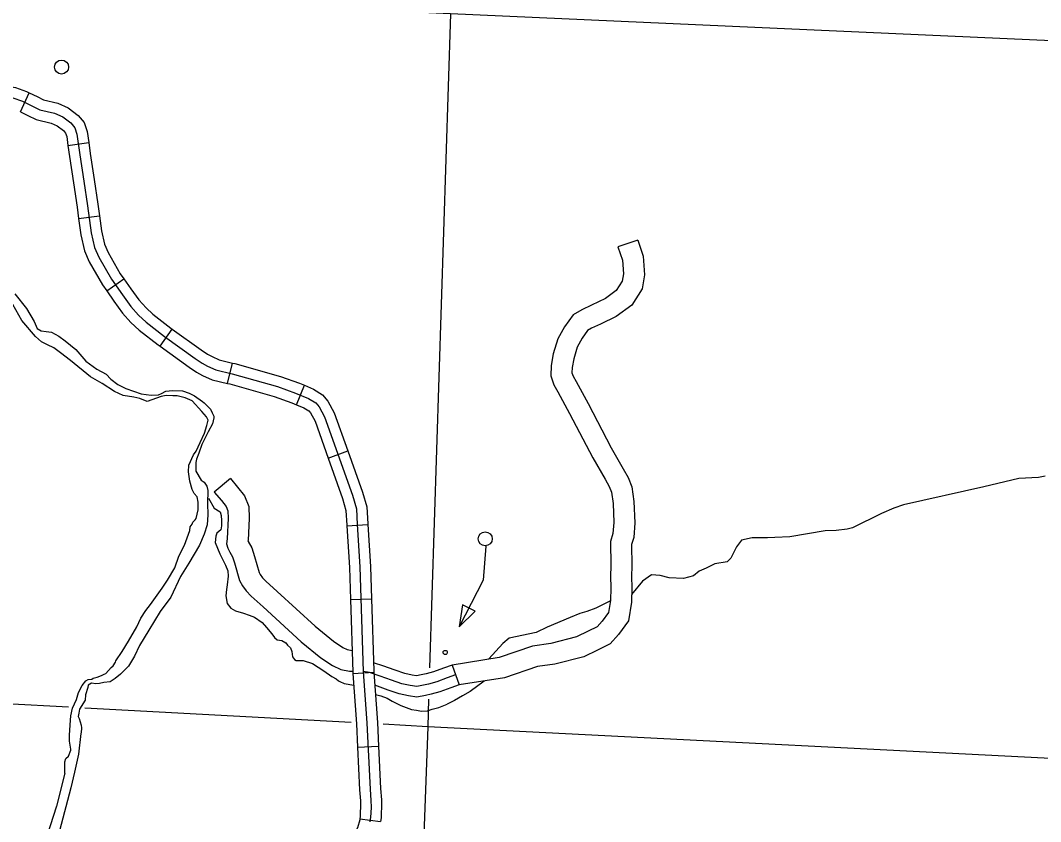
# Model space of a CAD drawing. Extents: x 653372 to 905732, y 627442 to 787275.
# Drawn here: x 889295 to 896560, y 696705 to 702409 of the extents above; entities that cross this region are included whole.
import ezdxf

# ---------------------------------------------------------------- set-up
doc = ezdxf.new("R2010")
doc.units = 0
for name, color, linetype in [('Level 32', 7, 'Continuous'), ('Level 35', 7, 'Continuous'), ('Level 4', 7, 'Continuous'), ('Level 45', 7, 'Continuous'), ('Level 46', 7, 'Continuous'), ('Level 5', 7, 'Continuous'), ('Level 56', 7, 'Continuous')]:
    doc.layers.add(name, color=color, linetype=linetype)

msp = doc.modelspace()

# ---------------------------------------------------------------- linework, layer by layer
at = {"layer": 'Level 32'}
for p, q in [((889295, 701756.8), (889358, 701892.3)), ((889633.8, 701518.5), (889781.8, 701538.9)), ((889709.9, 700998.7), (889858, 701018.4)), ((889910.2, 700482.8), (890032.5, 700568.4)), ((890289.6, 700089.4), (890376.8, 700210.7)), ((890769.7, 699824.5), (890804.8, 699969.6)), ((891260.7, 699672.8), (891317.6, 699810.9)), ((891486.4, 699293.4), (891627.1, 699343.6)), ((891619.8, 698810), (891768.9, 698819.4)), ((891645.8, 698287.3), (891795.1, 698292.1)), ((891663.3, 697759), (891812.3, 697769.5)), ((891696.4, 697236.1), (891845.6, 697243.2)), ((891711.9, 696724), (891860.1, 696705.4))]:
    msp.add_line(p, q, dxfattribs=at)
for points in [[(888856.5, 702076.3), (888887.1, 702067.2), (888997.5, 702024.6), (889040.9, 702001.9), (889103.7, 701971.1), (889147.8, 701954.5), (889186.3, 701941.7), (889259.6, 701930.2), (889338.1, 701901.5), (889358, 701892.3)], [(889240.8, 701857.6), (889309.4, 701832.5), (889381.7, 701798.9), (889433.3, 701772.7), (889537.4, 701748.1), (889596, 701722.4), (889654.1, 701678.4), (889682.4, 701643.7), (889698, 701599.6), (889718.5, 701451.4), (889746.1, 701264.5), (889773.3, 701089), (889798.9, 700896.5), (889823.6, 700792.5)], [(889358, 701892.3), (889414.3, 701866.1), (889459.1, 701843.4), (889561.2, 701819.2), (889634.1, 701787.3), (889706.4, 701732.6), (889748.5, 701680.8), (889771, 701617.3), (889781.8, 701538.9)], [(889295, 701756.8), (889349.1, 701731.7), (889407.5, 701702.1), (889513.7, 701677), (889558, 701657.6), (889601.9, 701624.3), (889616.3, 701606.6), (889625.1, 701581.8), (889633.8, 701518.5)], [(889781.8, 701538.9), (889792.4, 701462), (889819.9, 701275.7), (889847.2, 701099.6), (889858, 701018.4)], [(889633.8, 701518.5), (889644.6, 701440.9), (889672.2, 701253.4), (889699.4, 701078.3), (889709.9, 700998.7)], [(889709.9, 700998.7), (889725.3, 700882.9), (889752.4, 700769.2), (889785.4, 700690.6), (889880.4, 700525.3), (889910.2, 700482.8)], [(889858, 701018.4), (889872.4, 700910.1), (889894.8, 700815.7), (889919.5, 700757), (890006.6, 700605.5), (890032.5, 700568.4)], [(889823.6, 700792.5), (889852.5, 700723.8), (889943.5, 700565.4), (890021.2, 700454.4), (890080.5, 700372.5), (890136.2, 700311.3), (890189.8, 700259.8), (890321, 700158.9), (890539.9, 700001.4), (890588.3, 699969.2), (890626.3, 699948.1), (890685.6, 699921.7), (890804.2, 699892.9), (891125.3, 699801.9), (891255, 699755.9), (891347.1, 699718), (891397.9, 699686.1), (891422.9, 699656.7), (891461.5, 699585.6), (891660.2, 699028.5), (891687.5, 698932.5), (891694, 698819.6), (891713, 698518.4), (891737.1, 697773.6), (891763.1, 697405.9), (891785.4, 696936.5), (891791.1, 696855.9), (891792, 696808.4), (891789.7, 696767.7), (891788.8, 696736.8), (891784.5, 696702.7)], [(890032.5, 700568.4), (890082, 700497.7), (890138.5, 700419.6), (890189.7, 700363.4), (890238.5, 700316.5), (890365.5, 700218.8), (890376.8, 700210.7)], [(889910.2, 700482.8), (889960.4, 700411.1), (890022.5, 700325.3), (890082.6, 700259.1), (890141, 700203.1), (890276.4, 700099), (890289.6, 700089.4)], [(890376.8, 700210.7), (890582.5, 700062.8), (890627.3, 700033), (890659.7, 700014.9), (890709.8, 699992.6), (890804.8, 699969.6)], [(890289.6, 700089.4), (890497.4, 699940), (890549.4, 699905.4), (890592.8, 699881.2), (890661.5, 699850.7), (890769.7, 699824.5)], [(890804.8, 699969.6), (890823.2, 699965.1), (891148, 699873.1), (891281.7, 699825.7), (891317.6, 699810.9)], [(890769.7, 699824.5), (890785.3, 699820.7), (891102.6, 699730.7), (891228.2, 699686.1), (891260.7, 699672.8)], [(891317.6, 699810.9), (891381.4, 699784.6), (891447.4, 699743.2), (891484.8, 699699.1), (891529.9, 699616.1), (891627.1, 699343.6)], [(891260.7, 699672.8), (891312.8, 699651.3), (891348.4, 699629), (891361, 699614.2), (891393.1, 699555), (891486.4, 699293.4)], [(891486.4, 699293.4), (891589, 699005.7), (891613.4, 698920), (891619.5, 698815.1), (891619.8, 698810)], [(891627.1, 699343.6), (891731.3, 699051.3), (891761.6, 698945), (891768.6, 698824.1), (891768.9, 698819.4)], [(891619.8, 698810), (891638.4, 698514.8), (891645.8, 698287.3)], [(891768.9, 698819.4), (891787.6, 698521.9), (891795.1, 698292.1)], [(891645.8, 698287.3), (891662.5, 697769.8), (891663.3, 697759)], [(891795.1, 698292.1), (891811.7, 697777.5), (891812.3, 697769.5)], [(891663.3, 697759), (891688.6, 697401.5), (891696.4, 697236.1)], [(891812.3, 697769.5), (891837.7, 697410.3), (891845.6, 697243.2)], [(891696.4, 697236.1), (891710.9, 696932.1), (891716.5, 696852.6), (891717.3, 696809.9), (891715.1, 696770.8), (891714.3, 696742.6), (891711.9, 696724)], [(891845.6, 697243.2), (891860, 696940.9), (891865.8, 696859.2), (891866.7, 696807), (891864.3, 696764.5), (891863.4, 696731.1), (891860.1, 696705.4)], [(891711.9, 696724), (891711.2, 696717.9), (891694.8, 696661.4), (891679.7, 696629.4), (891652.2, 696557.2), (891639.3, 696506.9), (891611.7, 696451), (891594.5, 696429.1), (891505.2, 696350.7), (891481.2, 696330.5)]]:
    msp.add_lwpolyline(points, dxfattribs=at)
at = {"layer": 'Level 35'}
for points in [[(889255.8, 700463), (889339.2, 700358.8), (889391.9, 700264.7), (889415.2, 700214.7), (889442.4, 700198.5), (889479.3, 700194.3), (889516.2, 700190.2), (889567.7, 700160.9), (889614.5, 700126.5), (889689.9, 700065.8), (889761.5, 699983.5), (889840, 699925.7), (889906.8, 699889.9), (889939.7, 699855), (889987.9, 699816.6), (890045.6, 699787.2), (890155.5, 699750.1), (890226.2, 699741.9), (890278.6, 699743.4), (890300.5, 699752.1), (890331.8, 699769.7), (890378.2, 699774.5), (890449, 699772.5), (890497.9, 699755.6), (890534.3, 699736.1), (890591.7, 699695), (890603.7, 699685.4), (890648.7, 699640.9), (890660.3, 699615.9), (890671.9, 699590.9), (890671.6, 699578.5), (890664.2, 699535.6), (890631.8, 699481), (890586, 699389.7), (890565.7, 699328.6), (890549.1, 699285.9), (890545.3, 699261.4), (890544.8, 699242.9), (890544.2, 699224.4), (890543.5, 699199.7), (890581.8, 699136.9), (890602.9, 699120.9), (890623.7, 699092.5), (890629, 699061.5), (890626.3, 698970), (890630.2, 698889.7), (890625.1, 698818.9), (890604.6, 698751.6), (890571.5, 698672.3), (890493.9, 698546.1), (890435.6, 698449), (890366.7, 698303), (890289.7, 698200.3), (890208.8, 698066.9), (890144, 697958.5), (890107.9, 697882.4), (890065.9, 697812.7), (890008.7, 697755.7), (889970.8, 697722.9), (889933.1, 697699.3), (889889.8, 697694.4), (889858.8, 697689.1), (889831, 697686.8), (889800.3, 697690.8), (889778.3, 697676), (889774.8, 697660.7), (889757.9, 697608.7), (889756.7, 697568.6), (889714.8, 697505.1), (889711, 697477.4), (889707.2, 697452.9), (889713, 697440.3), (889726.9, 697390.6), (889729.5, 697372), (889728.5, 697338.1), (889725.3, 697332), (889708.7, 697185.5), (889681, 697056.8)], [(889612.3, 697049.4), (889611.5, 697129.7), (889618.4, 697154.2), (889637.4, 697172.1), (889654.1, 697214.8), (889654.2, 697221), (889648.9, 697248.9), (889643.5, 697276.8), (889644.8, 697320), (889650.9, 697427.8), (889654.9, 697458.5), (889665.8, 697513.7), (889695.2, 697574.6), (889709, 697623.5), (889735.1, 697675.2), (889760.8, 697708.4), (889776.4, 697717.2), (889804.2, 697719.5), (889813.7, 697725.4), (889841.6, 697733.8), (889872.8, 697745.3), (889891.5, 697754), (889904, 697759.8), (889942.2, 697801.9), (889954.9, 697813.9), (889971.1, 697841.2), (889974.5, 697850.3), (890019.5, 697916.9), (890064.8, 697989.6), (890123.3, 698092.8), (890152.7, 698153.7), (890188.2, 698208.2), (890220.3, 698250.4), (890303.8, 698367.1), (890342.4, 698424.6), (890394.3, 698512.5), (890424.4, 698595), (890463.7, 698674), (890500.6, 698777.9), (890504.4, 698802.4), (890517.3, 698823.6), (890523.8, 698835.8), (890539.7, 698853.8), (890546.2, 698862.9), (890560.3, 698923.8), (890561.8, 698979.3), (890553.7, 699016.5), (890532.8, 699041.8), (890518.2, 699070), (890501.4, 699128), (890491, 699196.1), (890495.4, 699242.3), (890528.4, 699315.4), (890547.6, 699342.6), (890574.1, 699403.5), (890606.8, 699470.4), (890623.8, 699525.5), (890631, 699562.3), (890619.4, 699587.3), (890586.6, 699625.2), (890517.9, 699701.2), (890469.1, 699721.2), (890411, 699735.2), (890380.2, 699736.1), (890334, 699737.4), (890296.8, 699732.3), (890197.1, 699695.1), (890145.4, 699718.1), (890102.4, 699725.5), (890025.7, 699739.4), (889964.8, 699765.9), (889877.1, 699823.9), (889795.3, 699872.5), (889650.6, 699987.4), (889581.3, 700041.9), (889533, 700077.2), (889487.4, 700100.1), (889444.8, 700119.8), (889402.7, 700158.1), (889304.9, 700271.4), (889240.4, 700387.4)], [(896593.4, 699165.2), (896544.3, 699155.3), (896404.6, 699148.2), (896155.1, 699087.7), (895584.2, 698960.3), (895514.9, 698936.8), (895427.3, 698897.8), (895221.8, 698795.6), (895182.7, 698786.4), (895104.8, 698778.1), (895027, 698775.7)], [(890635, 699006.5), (890675.3, 698937), (890716.8, 698909.8), (890725.8, 698883.5), (890728, 698847.6), (890727, 698811.8), (890722.9, 698782.6), (890692.9, 698757.5), (890685.8, 698738.1), (890681.3, 698692.7), (890714.7, 698610.4), (890754.7, 698531.1), (890773.1, 698491.5), (890775.2, 698452.4), (890766.9, 698390.8), (890762.7, 698358.3), (890758.2, 698312.9), (890766.3, 698257.3), (890794.6, 698223.9), (890826.7, 698206.7), (890884.7, 698188.8), (890923.3, 698174.7), (890962, 698160.5), (891016.2, 698123.2), (891047.7, 698086.4), (891085.5, 698043), (891104.2, 698016.5), (891123.3, 697999.6), (891155.7, 697995.4), (891184.5, 697978.3), (891197, 697961.7), (891219.2, 697941.5), (891228.2, 697915.2), (891233.7, 697879.3), (891246.1, 697859.4), (891258.9, 697852.5), (891265.4, 697852.3), (891291.4, 697851.6), (891307.7, 697851.1), (891375.4, 697829.6), (891455.2, 697778.5), (891512.6, 697737.8), (891544.6, 697720.6), (891560.5, 697707.1), (891570.2, 697703.6), (891600.5, 697689.1), (891669.2, 697675.6)], [(895027, 698775.7), (894773.8, 698731.6), (894667.3, 698726.5), (894615.2, 698725.6), (894506.4, 698725.6), (894429.6, 698708.7), (894395.5, 698660.6), (894355, 698579.9), (894327, 698553.4), (894239.3, 698539.6), (894179.8, 698508.7), (894128.5, 698487.9), (894089.6, 698453.8), (894016.8, 698435.5), (893914.7, 698439.8), (893851.1, 698456.8), (893788.5, 698461.3), (893724.5, 698416.8), (893647.9, 698322.3)], [(893498.5, 698277.6), (893392.6, 698224.9), (893329.3, 698200.4), (893278.1, 698186.5), (893209.7, 698158), (893047.1, 698089.4), (892968.6, 698050.4), (892776, 698011), (892730.9, 697973.6), (892630.7, 697863.8)], [(892598.2, 697706), (892498.6, 697631.6), (892442.4, 697600.3), (892386.8, 697567.9), (892335.3, 697541.6)], [(891823.6, 697609.6), (891862, 697600.8), (891907, 697583.2), (891942.2, 697562.7), (892003.2, 697531.6), (892080.3, 697504.2), (892115.9, 697498.3), (892151.7, 697492.4), (892193.9, 697494.4), (892226.7, 697504.8), (892274.2, 697518.1), (892335.3, 697541.6)], [(889612.3, 697049.4), (889552.2, 696814.5), (889465, 696543.4), (889402.2, 696279.6), (889373.1, 696110.5), (889364.9, 696053.4), (889374.2, 695955.4), (889374.1, 695859.8), (889400.3, 695707.2), (889435, 695511.3), (889447.6, 695442.5)], [(889681, 697056.8), (889653.8, 696945.7), (889481.9, 696288.3), (889439.5, 696139), (889429.9, 696015.7), (889432.5, 695909.3), (889440.6, 695822.5), (889458.7, 695636.8), (889461.7, 695548.1), (889485.8, 695505.8), (889503.1, 695379.2)]]:
    msp.add_lwpolyline(points, dxfattribs=at)
at = {"layer": 'Level 4'}
msp.add_lwpolyline([(899454.8, 702126.7), (897607.7, 702219), (897273, 702235.8), (892357.5, 702455.9), (891998.8, 702472), (887105.6, 702723.4), (886747.5, 702741.8), (886084.2, 702775.7)], dxfattribs=at)
at = {"layer": 'Level 45'}
msp.add_line((892370, 697819.6), (892418.8, 697678.5), dxfattribs=at)
for points in [[(891916.4, 697799.4), (891882.1, 697812.2), (891809.8, 697836)], [(892394.4, 697749), (892333.6, 697728), (892259.6, 697699.2), (892202.2, 697684.6), (892164.6, 697675.9), (892117.1, 697667.5), (892071.8, 697673.7), (892012, 697686.8), (891937.9, 697711.7), (891857.4, 697741.7), (891781.7, 697766.7), (891737.1, 697773.6)], [(892370, 697819.6), (892307.8, 697798.1), (892236.7, 697770.4), (892184.6, 697757.2), (892149.6, 697749.1), (892115.6, 697743.1), (892084.8, 697747.3), (892031.9, 697758.9), (891962.8, 697782.1), (891916.4, 697799.4)], [(892418.8, 697678.5), (892359.3, 697657.9), (892282.4, 697628), (892219.8, 697612), (892179.5, 697602.7), (892118.6, 697591.9), (892058.7, 697600.1), (891992, 697614.7), (891912.9, 697641.3), (891818.9, 697676.4)]]:
    msp.add_lwpolyline(points, dxfattribs=at)
at = {"layer": 'Level 46'}
for points in [[(893692.1, 700844.1), (893550.5, 700796.5), (893582.6, 700701), (893589, 700604.7), (893579.9, 700552), (893538.3, 700485.7), (893460.6, 700429.7), (893361.9, 700381.3), (893293, 700349.3), (893232.3, 700313.7), (893169, 700227.5), (893122.8, 700141.4), (893089.8, 700035.8), (893075, 699952.8), (893072.2, 699878.8), (893094.2, 699814.5), (893123.2, 699764.9), (893205.2, 699611.3), (893371.2, 699294.4), (893458.4, 699143.2), (893488.2, 699090.1), (893503.6, 699050.4), (893515.6, 698969.6), (893521.3, 698835.1), (893514.9, 698755.9), (893497.2, 698698.2), (893500.2, 698526.3), (893498.3, 698451.8), (893498.7, 698369), (893498.5, 698280.2), (893483.3, 698193.6), (893438.2, 698131.7), (893402.1, 698090.9), (893338.9, 698060.1), (893255.5, 698019.9), (893071.5, 697973.7), (892942.5, 697955.1), (892705.2, 697874.4), (892370, 697819.6)], [(893692.1, 700844.1), (893730.4, 700730.2), (893739.2, 700596.9), (893722.1, 700497.6), (893649.3, 700381.6), (893537.7, 700301.2), (893426.2, 700246.5), (893362.4, 700216.8), (893334.4, 700200.4), (893295.6, 700147.6), (893261.1, 700083.3), (893235.2, 700000.4), (893223.9, 699936.8), (893222.5, 699900.9), (893230.7, 699877), (893253.6, 699837.8), (893337.2, 699681.1), (893502.1, 699366.4), (893588.2, 699217.1), (893623.7, 699154), (893648.9, 699088.8), (893664.5, 698983.8), (893670.9, 698832.2), (893662.4, 698727.7), (893647, 698677.2), (893649.6, 698525.6), (893647.7, 698450.2), (893648.1, 698369.2), (893647.8, 698267), (893624.4, 698133.7), (893554.7, 698038), (893494.3, 697969.7), (893404, 697925.7), (893306.6, 697878.8), (893100.5, 697827), (892977.6, 697809.3), (892741.3, 697728.9), (892418.8, 697678.5)], [(890790.1, 699146.5), (890675.7, 699050.6), (890726, 698990.5), (890760.5, 698947.2), (890772.7, 698917.6), (890774.4, 698865.5), (890767, 698719.2), (890762.7, 698683.5), (890771.5, 698650.7), (890787, 698624.2), (890805.6, 698591.1), (890820.6, 698548.4), (890856, 698420.4), (890877.7, 698384), (890902.7, 698347.4), (890937.4, 698310.6), (891023, 698233.3), (891295.6, 697984.6), (891435.4, 697869.9), (891518.5, 697815.4), (891576.2, 697787.7), (891637.7, 697776.1), (891662.3, 697776.7)], [(890790.1, 699146.5), (890841.6, 699085.1), (890890.6, 699023.7), (890921, 698949.4), (890923.9, 698864.2), (890915.9, 698706.5), (890915.2, 698700.9), (890916.6, 698698.5), (890942.2, 698652.9), (890963.2, 698593.1), (890994.6, 698479.6), (891003.6, 698464.4), (891019.3, 698441.4), (891041.9, 698417.5), (891123.4, 698343.9), (891393.4, 698097.5), (891524, 697990.4), (891592.1, 697945.7), (891623.1, 697930.8), (891657.5, 697924.4)]]:
    msp.add_lwpolyline(points, dxfattribs=at)
at = {"layer": 'Level 5'}
for points in [[(892357.5, 702455.9), (892209.5, 697800)], [(889638.6, 697518.7), (886971.3, 697662.3)], [(892202.3, 697576), (892196.1, 697381)], [(891649.4, 697410.4), (889753.3, 697512.5)], [(892196.1, 697381), (891878, 697398.1)], [(892196.1, 697381), (892022.6, 692704.6)], [(897426.3, 697114.6), (892196.1, 697381)]]:
    msp.add_lwpolyline(points, dxfattribs=at)
at = {"layer": 'Level 56'}
msp.add_lwpolyline([(892609.4, 698665.1), (892589.8, 698423.6), (892420.3, 698090.7)], dxfattribs=at)
msp.add_lwpolyline([(892534.7, 698203.4), (892444.2, 698249.5), (892420.3, 698090.7)], close=True, dxfattribs=at)
for centre, radius in [((889588.2, 702076.6), 49.8), ((892605.4, 698718.3), 49.8), ((892320.4, 697909.2), 14.9)]:
    msp.add_circle(centre, radius, dxfattribs=at)

doc.saveas('drawing.dxf')
